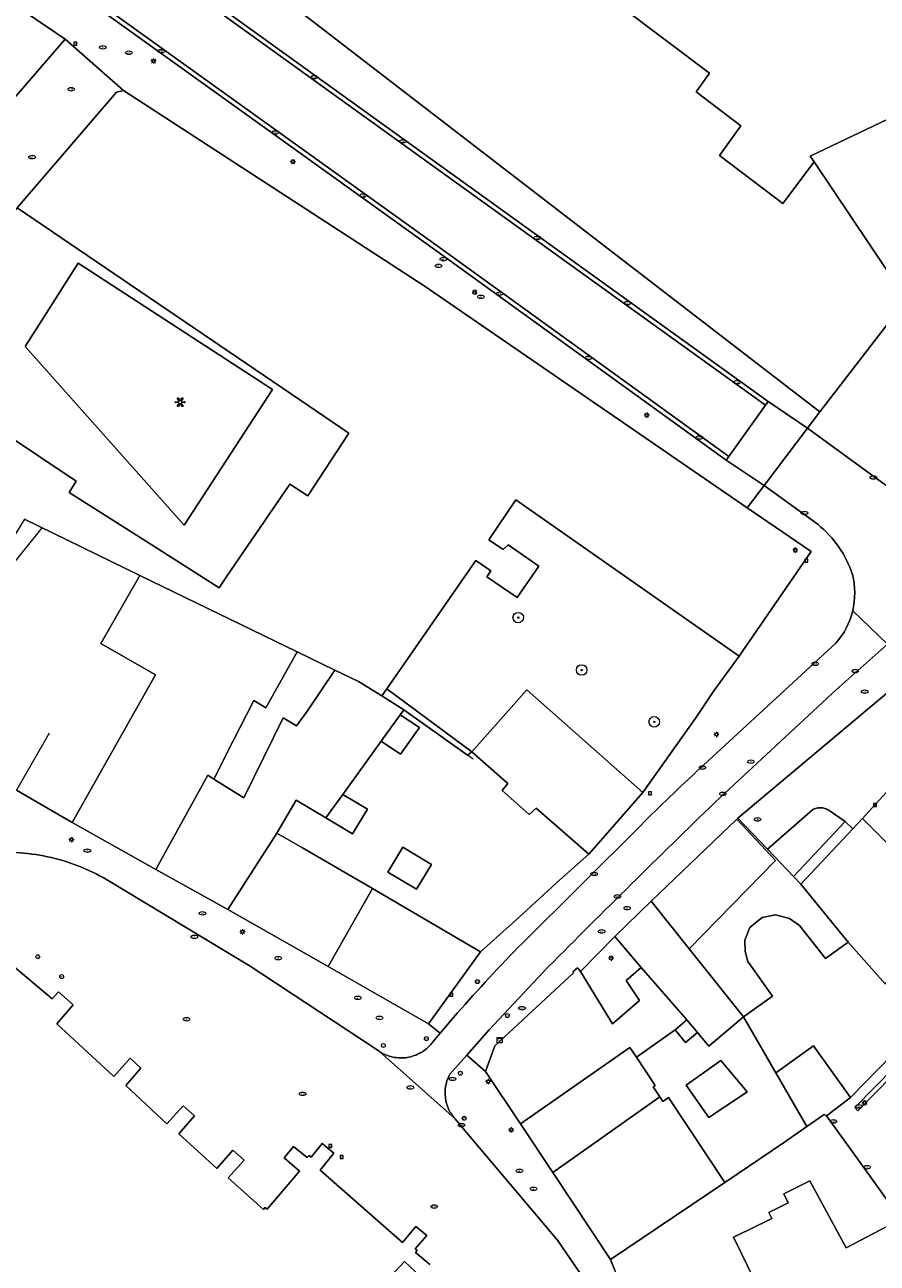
# Model space of a CAD drawing. Header units: metres. Extents: x 187916 to 189411, y 333285 to 334910.
# Tile 343 of 348: x 188749 to 188814, y 334453 to 334547. Entities that reach past the tile are written whole.
import ezdxf
from ezdxf.enums import TextEntityAlignment as Align

# ---------------------------------------------------------------- set-up
doc = ezdxf.new("R2010")
doc.units = ezdxf.units.M
for name, color, linetype, lineweight in [('B-WE-GR-BEPLANTING_CULTUUR_BODEMBEDEKKER-GV', 253, 'Continuous', 15), ('B-WE-GR-BOOM-S', 253, 'Continuous', 15), ('B-WE-IE-KUNSTOBJECT-S', 253, 'Continuous', 15), ('B-WE-IE-MEUBILAIR-S', 253, 'Continuous', 15), ('B-WE-IE-TERREINAFSCHEIDING_KUNSTMATIG_HEKWERK-G', 253, 'IE-TERREINAFSCHEIDING_KUNSTMATIG-SO', 15), ('B-WE-IE-TERREINAFSCHEIDING_KUNSTMATIG_MUUR-G', 253, 'IE-TERREINAFSCHEIDING_KUNSTMATIG-SO', 15), ('B-WE-OG-BEBOUWING-GV', 253, 'Continuous', 15), ('B-WE-OG-BEBOUWING_LUIFEL-GV', 253, 'Continuous', 15), ('B-WE-OG-TERREIN_BEGROEID-GV', 253, 'Continuous', 15), ('B-WE-OG-TERREIN_ERF-GV', 253, 'Continuous', 15), ('B-WE-VH-HALFVERHARDING_GRIND-GV', 253, 'Continuous', 15), ('B-WE-VH-OPENVERHARDING_SIERBESTRATING-GV', 253, 'Continuous', 15), ('B-WE-VH-OPENVERHARDING_STRAATBAKSTEEN-GV', 253, 'Continuous', 15)]:
    doc.layers.add(name, color=color, linetype=linetype, lineweight=lineweight)
doc.styles.add('NLCS-ISO', font='NLCS-ISO.ttf')
doc.linetypes.add('IE-TERREINAFSCHEIDING_KUNSTMATIG-SO', pattern='A,4,[82,NLCS.SHX,S=0.75,R=90,X=0,Y=0],4,-2', length=10)

# ---------------------------------------------------------------- blocks, each defined once
blk = doc.blocks.new('SIE-MEUBILAIR_BORD_VERKEER-SO')
blk.add_lwpolyline([(-0.5625, -0.5625), (0.5625, -0.5625), (0.5625, 0.5625), (-0.5625, 0.5625)], close=True)
at = {"style": 'NLCS-ISO'}
blk.add_text('vb', height=0.75, dxfattribs=at).set_placement((0, 0), align=Align.MIDDLE_CENTER)
blk = doc.blocks.new('SIE-MEUBILAIR_KAST_CAI-SO')
for points in [[(-1, 1), (1, 1), (1, 0.84), (-1, 0.84)], [(-1, 0.76), (1, 0.76), (1, -1), (-1, -1)]]:
    blk.add_lwpolyline(points, close=True)
at = {"style": 'NLCS-ISO'}
blk.add_text('cai', height=0.75, dxfattribs=at).set_placement((0, 0), align=Align.MIDDLE_CENTER)
blk = doc.blocks.new('SIE-MEUBILAIR_PAAL_LICHTMAST-SO')
for points in [[(-0.62, 0), (-1, 0)], [(-0.71, 0.71), (-0.44, 0.44)], [(0, 1), (0, 0.62)], [(0.44, 0.44), (0.71, 0.71)], [(1, 0), (0.62, 0)], [(-0.71, -0.71), (-0.44, -0.44)], [(0, -0.62), (0, -1)], [(0.44, -0.44), (0.71, -0.71)]]:
    blk.add_lwpolyline(points)
blk.add_circle((0, 0), 0.5)
blk = doc.blocks.new('SIE-MEUBILAIR_PAAL_AFSLUITPAAL-SO')
blk.add_circle((0, 0), 0.75)
at = {"style": 'NLCS-ISO'}
blk.add_text('af', height=0.75, dxfattribs=at).set_placement((0, 0.05), align=Align.MIDDLE_CENTER)
blk = doc.blocks.new('SIE-MEUBILAIR_PUT_KOLK-SO')
blk.add_ellipse((0, 0), major_axis=(1.25, 0), ratio=0.54)
at = {"style": 'NLCS-ISO'}
blk.add_text('klk', height=0.75, dxfattribs=at).set_placement((0.03, 0), align=Align.MIDDLE_CENTER)
blk = doc.blocks.new('SIE-MEUBILAIR_PUT_WATERLEIDINGPUT-SO')
blk.add_ellipse((0, 0), major_axis=(1.25, 0), ratio=0.54)
at = {"style": 'NLCS-ISO'}
blk.add_text('wl', height=0.75, dxfattribs=at).set_placement((-0.14, 0), align=Align.MIDDLE_CENTER)
blk = doc.blocks.new('SIE-MEUBILAIR_PUT_RIOOLPUT-SO')
blk.add_ellipse((0, 0), major_axis=(1.25, 0), ratio=0.54)
at = {"style": 'NLCS-ISO'}
blk.add_text('ri', height=0.75, dxfattribs=at).set_placement((-0.04, 0.07), align=Align.MIDDLE_CENTER)
blk = doc.blocks.new('SIE-MEUBILAIR_PUT_BRANDKRAAN-SO')
blk.add_ellipse((0, 0), major_axis=(1.25, 0), ratio=0.54)
at = {"style": 'NLCS-ISO'}
blk.add_text('bk', height=0.75, dxfattribs=at).set_placement((0.03, 0), align=Align.MIDDLE_CENTER)
blk = doc.blocks.new('SIE-KUNSTOBJECT-SO')
at = {"flags": 128}
blk.add_lwpolyline([(0.27, -0.73, 0.700208), (-0.27, -0.73), (-0.56, -1.53, -1), (-1.05, -1.25), (-0.5, -0.6, 0.700208), (-0.77, -0.13), (-1.6, -0.28, -1), (-1.6, 0.28), (-0.77, 0.13, 0.700208), (-0.5, 0.6), (-1.05, 1.25, -1), (-0.56, 1.53), (-0.27, 0.73, 0.700208), (0.27, 0.73), (0.56, 1.53, -1), (1.05, 1.25), (0.5, 0.6, 0.700208), (0.77, 0.13), (1.6, 0.28, -1), (1.6, -0.28), (0.77, -0.13, 0.700208), (0.5, -0.6), (1.05, -1.25, -1), (0.56, -1.53)], format="xyb", close=True, dxfattribs=at)
blk = doc.blocks.new('SGR-BOOM_GBKN-SO')
at = {"linetype": 'ByBlock', "lineweight": 18}
h = blk.add_hatch(color=0, dxfattribs=at)
h.dxf.hatch_style = 1
edge = h.paths.add_edge_path()
edge.add_arc((0, 0), 0.25, 0, 360)
at = {"color": 0, "linetype": 'ByBlock', "lineweight": 18}
for radius in [2, 0.25]:
    blk.add_circle((0, 0), radius, dxfattribs=at)
at = {"color": 0, "linetype": 'ByBlock', "lineweight": 18, "style": 'NLCS-ISO'}
blk.add_attdef('SOORT', (2.5, 0), '', height=1.5, dxfattribs=at)
blk = doc.blocks.new('DTM')
at = {"layer": 'B-WE-GR-BEPLANTING_CULTUUR_BODEMBEDEKKER-GV', "ltscale": 0.2, "flags": 128}
blk.add_lwpolyline([(188783.42, 334491.68), (188776.961, 334496.467), (188776.589, 334495.929), (188778.254, 334494.87), (188783.086, 334491.435)], close=True, dxfattribs=at)
at = {"layer": 'B-WE-IE-TERREINAFSCHEIDING_KUNSTMATIG_HEKWERK-G', "ltscale": 0.2, "flags": 128}
blk.add_lwpolyline([(188790.119, 334481.944), (188787.02, 334479.11)], dxfattribs=at)
at = {"layer": 'B-WE-IE-TERREINAFSCHEIDING_KUNSTMATIG_MUUR-G', "ltscale": 0.2, "flags": 128}
for points in [[(188803.722, 334498.958), (188801.819, 334496.322)], [(188783.086, 334491.435), (188778.254, 334494.87)], [(188800.479, 334494.327), (188796.409, 334488.578)], [(188751.315, 334493.104), (188748.818, 334488.772)], [(188783.535, 334491.117), (188783.086, 334491.435)], [(188803.566, 334486.571), (188803.621, 334486.638), (188805.885, 334484.284), (188807.853, 334482.191), (188808.416, 334481.608)], [(188792.311, 334483.899), (188790.119, 334481.944)], [(188787.02, 334479.11), (188784.092, 334476.474)], [(188794.28, 334477.637), (188791.67, 334474.982)]]:
    blk.add_lwpolyline(points, dxfattribs=at)
at = {"layer": 'B-WE-OG-BEBOUWING-GV', "ltscale": 0.2, "flags": 128}
for points in [[(188767.802, 334549.937), (188809.872, 334517.525), (188816.454, 334526.041), (188809.438, 334536.519), (188807.05, 334533.335), (188802.229, 334536.997), (188803.85, 334539.244), (188800.461, 334541.837), (188801.481, 334543.239), (188794.836, 334548.246)], [(188749.427, 334509.368), (188758.192, 334505.086), (188770.152, 334499.269), (188773.015, 334497.877), (188774.824, 334497.018), (188776.589, 334495.929), (188776.961, 334496.467), (188783.718, 334506.223), (188784.874, 334505.432), (188784.563, 334504.978), (188786.873, 334503.397), (188788.504, 334505.779), (188786.174, 334507.395), (188785.803, 334507.052), (188784.722, 334507.775), (188786.76, 334510.82), (188803.722, 334498.958), (188809.196, 334506.896), (188804.347, 334510.227), (188779.806, 334527.087), (188756.95, 334541.924), (188756.434, 334541.799), (188748.881, 334533.006), (188770.986, 334517.993), (188774.076, 334515.894), (188770.957, 334511.126), (188769.587, 334512.022), (188764.764, 334504.94), (188764.222, 334504.144), (188760.933, 334506.236), (188759.26, 334507.3), (188752.827, 334511.391), (188753.363, 334512.236), (188739.318, 334521.637)], [(188775.841, 334450.31), (188778.295, 334452.945), (188779.502, 334451.82)], [(188780.219, 334452.71), (188779.147, 334453.622), (188779.277, 334453.775), (188779.125, 334453.904), (188780.011, 334454.927), (188779.173, 334455.595), (188778.152, 334454.386), (188771.898, 334459.892), (188772.939, 334461.179), (188772.059, 334461.917), (188771.212, 334460.884), (188771.076, 334461.003), (188770.91, 334460.848), (188769.886, 334461.683), (188769.156, 334460.826), (188770.335, 334459.82), (188767.868, 334456.93), (188767.716, 334457.059), (188767.586, 334456.907), (188764.913, 334459.294), (188766.128, 334460.648), (188765.261, 334461.412), (188764.038, 334460.024), (188761.161, 334462.646), (188762.362, 334464.006), (188761.483, 334464.781), (188760.259, 334463.394), (188757.137, 334466.33), (188758.28, 334467.642), (188757.46, 334468.386), (188756.217, 334467.015), (188751.895, 334471.013), (188753.137, 334472.445), (188752.01, 334473.431), (188751.549, 334472.904), (188745.089, 334478.33)]]:
    blk.add_lwpolyline(points, dxfattribs=at)
for points in [[(188837.285, 334550.398), (188836.571, 334551.815), (188834.651, 334551.011), (188835.382, 334549.489), (188809.139, 334536.947), (188809.438, 334536.519), (188816.454, 334526.041), (188834.988, 334534.978), (188842.353, 334538.53)], [(188745.754, 334549.725), (188745.436, 334549.614), (188745.094, 334549.494), (188744.473, 334549.278), (188743.32, 334548.867), (188743.017, 334548.76), (188741.89, 334548.359), (188742.056, 334548.219), (188743.935, 334546.637), (188743.411, 334546.028), (188742.061, 334544.454), (188740.424, 334545.833), (188739.247, 334544.436), (188746.044, 334538.354), (188752.521, 334545.833), (188746.672, 334549.818), (188746.576, 334549.883), (188746.527, 334549.91), (188746.474, 334549.928), (188746.419, 334549.935), (188746.363, 334549.932), (188746.309, 334549.918), (188746.15, 334549.863)], [(188753.062, 334486.312), (188759.406, 334482.741), (188763.36, 334489.891), (188763.82, 334489.605), (188765.299, 334492.504), (188766.861, 334495.566), (188767.783, 334495.021), (188770.152, 334499.269), (188758.192, 334505.086), (188755.223, 334499.912), (188759.382, 334497.532), (188757.514, 334494.216)], [(188759.406, 334482.741), (188764.887, 334479.689), (188768.611, 334485.484), (188770.088, 334488.013), (188772.333, 334486.655), (188773.623, 334488.445), (188776.536, 334492.486), (188777.982, 334494.493), (188778.254, 334494.87), (188776.589, 334495.929), (188774.824, 334497.018), (188773.015, 334497.877), (188770.935, 334494.789), (188770.099, 334493.653), (188769.092, 334494.248), (188767.591, 334491.209), (188766.099, 334488.187), (188763.82, 334489.605), (188763.36, 334489.891)], [(188792.311, 334483.899), (188796.409, 334488.578), (188787.59, 334496.379), (188783.42, 334491.68), (188786.146, 334489.261), (188785.725, 334488.737), (188787.787, 334486.905), (188788.315, 334487.398)], [(188777.982, 334494.493), (188776.536, 334492.486), (188777.999, 334491.507), (188779.446, 334493.514)], [(188775.489, 334487.317), (188773.623, 334488.445), (188772.333, 334486.655), (188774.35, 334485.434)], [(188797.047, 334480.319), (188799.941, 334476.704), (188806.502, 334483.421), (188803.566, 334486.571)], [(188813.092, 334486.616), (188812.365, 334485.837), (188808.416, 334481.608), (188812.011, 334477.207), (188814.813, 334474.056), (188816.61, 334475.603), (188821.529, 334480.067), (188818.383, 334482), (188817.168, 334482.747), (188816.867, 334482.844)], [(188768.611, 334485.484), (188764.887, 334479.689), (188772.511, 334475.353), (188775.878, 334481.279), (188770.554, 334484.393)], [(188777.034, 334482.543), (188779.208, 334481.228), (188780.347, 334483.11), (188778.172, 334484.426)], [(188784.092, 334476.474), (188775.878, 334481.279), (188772.511, 334475.353), (188780.135, 334471.016)], [(188799.941, 334476.704), (188797.047, 334480.319), (188794.28, 334477.637), (188796.296, 334475.291), (188799.753, 334471.298), (188800.558, 334470.341), (188801.422, 334469.314), (188804.072, 334471.543)], [(188816.61, 334475.603), (188814.813, 334474.056), (188812.011, 334477.207), (188810.282, 334475.973), (188808.321, 334478.487), (188807.563, 334478.999), (188806.49, 334479.291), (188805.47, 334479.082), (188804.548, 334478.318), (188804.176, 334477.354), (188804.192, 334476.498), (188804.392, 334475.755), (188806.267, 334473.109), (188804.072, 334471.543), (188806.519, 334467.278), (188809.372, 334469.337), (188812.179, 334465.418), (188814.268, 334467.544), (188815.402, 334468.699), (188819.447, 334472.816), (188819.344, 334472.917)], [(188784.456, 334467.385), (188787.108, 334463.403), (188795.43, 334469.204), (188795.922, 334468.464), (188798.859, 334470.547), (188799.753, 334471.298), (188796.296, 334475.291), (188795.153, 334474.296), (188796.165, 334472.781), (188794.115, 334471.011), (188791.67, 334474.982), (188791.525, 334475.175), (188791.463, 334475.257), (188791.119, 334474.987), (188791.136, 334474.887), (188785.18, 334469.336)], [(188799.753, 334471.298), (188798.859, 334470.547), (188799.664, 334469.59), (188800.558, 334470.341)], [(188787.108, 334463.403), (188789.571, 334459.705), (188797.695, 334465.466), (188797.191, 334466.223), (188797.346, 334466.326), (188795.922, 334468.464), (188795.43, 334469.204)], [(188808.864, 334463.193), (188810.2, 334464.125), (188810.368, 334464.003), (188811.207, 334464.659), (188812.179, 334465.418), (188809.372, 334469.337), (188806.519, 334467.278)], [(188801.423, 334463.894), (188801.802, 334464.152), (188804.344, 334465.839), (188802.35, 334468.211), (188799.711, 334466.355)], [(188802.641, 334458.955), (188798.36, 334465.403), (188797.936, 334465.104), (188797.695, 334465.466), (188789.571, 334459.705), (188793.969, 334453.102)], [(188810.368, 334464.003), (188810.2, 334464.125), (188808.864, 334463.193), (188807.366, 334462.147), (188807.253, 334462.068), (188802.641, 334458.955), (188793.969, 334453.102), (188796.738, 334446.079), (188804.667, 334450.407), (188805.278, 334450.741), (188804.888, 334451.536), (188803.294, 334454.783), (188804.464, 334455.357), (188806.206, 334456.213), (188805.982, 334456.668), (188807.462, 334457.395), (188807.119, 334458.093), (188809.099, 334459.065), (188811.872, 334453.984), (188816.026, 334456.168), (188812.791, 334460.648)]]:
    blk.add_lwpolyline(points, close=True, dxfattribs=at)
at = {"layer": 'B-WE-OG-BEBOUWING_LUIFEL-GV', "ltscale": 0.2, "flags": 128}
blk.add_lwpolyline([(188750.78, 334508.707), (188749.427, 334509.368), (188748.036, 334507.068), (188745.426, 334508.217), (188748.426, 334505.762)], close=True, dxfattribs=at)
at = {"layer": 'B-WE-OG-TERREIN_BEGROEID-GV', "ltscale": 0.2, "flags": 128}
blk.add_lwpolyline([(188768.281, 334519.224), (188753.511, 334528.814), (188749.487, 334522.478), (188761.56, 334508.907)], close=True, dxfattribs=at)
at = {"layer": 'B-WE-OG-TERREIN_ERF-GV', "ltscale": 0.2, "flags": 128}
for points in [[(188794.836, 334548.246), (188801.481, 334543.239), (188800.461, 334541.837), (188803.85, 334539.244), (188802.229, 334536.997), (188807.05, 334533.335), (188809.438, 334536.519), (188809.139, 334536.947), (188835.382, 334549.489)], [(188748.818, 334488.772), (188753.062, 334486.312), (188757.514, 334494.216), (188759.382, 334497.532), (188755.223, 334499.912), (188758.192, 334505.086), (188749.427, 334509.368)], [(188809.295, 334487.281), (188805.885, 334484.284), (188807.853, 334482.191)], [(188807.853, 334482.191), (188811.786, 334486.377), (188810.642, 334487.161)]]:
    blk.add_lwpolyline(points, dxfattribs=at)
for points in [[(188783.42, 334491.68), (188787.59, 334496.379), (188796.409, 334488.578), (188800.479, 334494.327), (188801.819, 334496.322), (188803.722, 334498.958), (188786.76, 334510.82), (188784.722, 334507.775), (188785.803, 334507.052), (188786.174, 334507.395), (188788.504, 334505.779), (188786.873, 334503.397), (188784.563, 334504.978), (188784.874, 334505.432), (188783.718, 334506.223), (188776.961, 334496.467)], [(188773.015, 334497.877), (188770.152, 334499.269), (188767.783, 334495.021), (188766.861, 334495.566), (188765.299, 334492.504), (188763.82, 334489.605), (188766.099, 334488.187), (188767.591, 334491.209), (188769.092, 334494.248), (188770.099, 334493.653), (188770.935, 334494.789)], [(188784.092, 334476.474), (188787.02, 334479.11), (188790.119, 334481.944), (188792.311, 334483.899), (188788.315, 334487.398), (188787.787, 334486.905), (188785.725, 334488.737), (188786.146, 334489.261), (188783.42, 334491.68), (188783.086, 334491.435), (188778.254, 334494.87), (188777.982, 334494.493), (188779.446, 334493.514), (188777.999, 334491.507), (188776.536, 334492.486), (188773.623, 334488.445), (188775.489, 334487.317), (188774.35, 334485.434), (188772.333, 334486.655), (188770.088, 334488.013), (188768.611, 334485.484), (188770.554, 334484.393), (188775.878, 334481.279)], [(188808.416, 334481.608), (188807.853, 334482.191), (188805.885, 334484.284), (188803.621, 334486.638), (188803.566, 334486.571), (188806.502, 334483.421), (188799.941, 334476.704), (188804.072, 334471.543), (188806.267, 334473.109), (188804.392, 334475.755), (188804.192, 334476.498), (188804.176, 334477.354), (188804.548, 334478.318), (188805.47, 334479.082), (188806.49, 334479.291), (188807.563, 334478.999), (188808.321, 334478.487), (188810.282, 334475.973), (188812.011, 334477.207)], [(188808.416, 334481.608), (188812.365, 334485.837), (188811.786, 334486.377), (188807.853, 334482.191)], [(188779.208, 334481.228), (188777.034, 334482.543), (188778.172, 334484.426), (188780.347, 334483.11)], [(188791.67, 334474.982), (188794.115, 334471.011), (188796.165, 334472.781), (188795.153, 334474.296), (188796.296, 334475.291), (188794.28, 334477.637)], [(188808.864, 334463.193), (188806.519, 334467.278), (188804.072, 334471.543), (188801.422, 334469.314), (188800.558, 334470.341), (188799.664, 334469.59), (188798.859, 334470.547), (188795.922, 334468.464), (188797.346, 334466.326), (188797.191, 334466.223), (188797.695, 334465.466), (188797.936, 334465.104), (188798.36, 334465.403), (188802.641, 334458.955), (188807.253, 334462.068), (188807.366, 334462.147)], [(188804.344, 334465.839), (188801.802, 334464.152), (188801.423, 334463.894), (188799.711, 334466.355), (188802.35, 334468.211)], [(188816.026, 334456.168), (188811.872, 334453.984), (188809.099, 334459.065), (188807.119, 334458.093), (188807.462, 334457.395), (188805.982, 334456.668), (188806.206, 334456.213), (188804.464, 334455.357), (188803.294, 334454.783), (188804.888, 334451.536), (188805.278, 334450.741), (188804.667, 334450.407), (188805.38, 334448.954), (188806.457, 334449.482), (188807.721, 334446.909), (188810.15, 334448.187), (188810.423, 334447.63), (188813.502, 334449.251), (188813.773, 334449.394), (188815.274, 334446.674), (188817.037, 334447.621), (188816.954, 334447.761), (188820.353, 334450.177), (188820.212, 334450.372)]]:
    blk.add_lwpolyline(points, close=True, dxfattribs=at)
for points in [[(188809.631, 334487.4, 0.068316), (188809.295, 334487.281)], [(188809.986, 334487.419, 0.070372), (188809.631, 334487.4)], [(188810.333, 334487.337, 0.074191), (188809.986, 334487.419)], [(188810.642, 334487.161, 0.071851), (188810.333, 334487.337)]]:
    blk.add_lwpolyline(points, format="xyb", dxfattribs=at)
at = {"layer": 'B-WE-VH-HALFVERHARDING_GRIND-GV', "ltscale": 0.2, "flags": 128}
for points in [[(188759.26, 334507.3), (188760.933, 334506.236), (188764.222, 334504.144), (188764.764, 334504.94), (188769.587, 334512.022), (188770.957, 334511.126), (188774.076, 334515.894), (188770.986, 334517.993), (188748.881, 334533.006), (188746.593, 334530.257), (188742.684, 334525.755), (188739.318, 334521.637), (188753.363, 334512.236), (188752.827, 334511.391)], [(188749.487, 334522.478), (188753.511, 334528.814), (188768.281, 334519.224), (188761.56, 334508.907)]]:
    blk.add_lwpolyline(points, close=True, dxfattribs=at)
at = {"layer": 'B-WE-VH-OPENVERHARDING_SIERBESTRATING-GV', "ltscale": 0.2, "flags": 128}
for points in [[(188861.485, 334545.865), (188861.911, 334544.763), (188859.487, 334543.826), (188859.074, 334544.894), (188843.298, 334538.537), (188843.974, 334537.153), (188835.852, 334533.188), (188834.988, 334534.978), (188816.454, 334526.041), (188809.872, 334517.525), (188808.916, 334516.263), (188814.91, 334511.926)], [(188814.91, 334511.926), (188808.916, 334516.263), (188805.628, 334511.919), (188809.723, 334508.947)], [(188809.723, 334508.947), (188805.628, 334511.919), (188804.347, 334510.227)], [(188804.347, 334510.227), (188809.196, 334506.896), (188803.722, 334498.958), (188801.819, 334496.322), (188800.479, 334494.327), (188796.409, 334488.578), (188792.311, 334483.899), (188790.119, 334481.944), (188787.02, 334479.11), (188784.092, 334476.474), (188780.135, 334471.016), (188781.024, 334470.286), (188782.304, 334471.804)], [(188814.995, 334499.859), (188812.358, 334502.39)], [(188812.358, 334502.39), (188814.995, 334499.859), (188815.942, 334500.705)], [(188794.28, 334477.637), (188797.047, 334480.319), (188803.566, 334486.571), (188803.621, 334486.638), (188816.675, 334497.588), (188814.995, 334499.859), (188811.129, 334496.407), (188801.903, 334487.846)], [(188811.089, 334499.934), (188800.72, 334490.388)], [(188800.72, 334490.388), (188811.089, 334499.934)], [(188801.903, 334487.846), (188811.129, 334496.407), (188814.995, 334499.859)], [(188796.252, 334486.086), (188787.236, 334477.121)], [(188787.236, 334477.121), (188796.252, 334486.086)], [(188792.224, 334451.203), (188789.923, 334454.555), (188782.744, 334463.086), (188782.162, 334463.778), (188776.397, 334468.901), (188776.066, 334469.119), (188766.59, 334475.377), (188755.407, 334482.115)], [(188745.089, 334478.33), (188751.549, 334472.904), (188752.01, 334473.431), (188753.137, 334472.445), (188751.895, 334471.013), (188756.217, 334467.015), (188757.46, 334468.386), (188758.28, 334467.642), (188757.137, 334466.33), (188760.259, 334463.394), (188761.483, 334464.781), (188762.362, 334464.006), (188761.161, 334462.646), (188764.038, 334460.024), (188765.261, 334461.412), (188766.128, 334460.648), (188764.913, 334459.294), (188767.586, 334456.907), (188767.716, 334457.059), (188767.868, 334456.93), (188770.335, 334459.82), (188769.156, 334460.826), (188769.886, 334461.683), (188770.91, 334460.848), (188771.076, 334461.003), (188771.212, 334460.884), (188772.059, 334461.917), (188772.939, 334461.179), (188771.898, 334459.892), (188778.152, 334454.386), (188779.173, 334455.595), (188780.011, 334454.927), (188779.125, 334453.904), (188779.277, 334453.775), (188779.147, 334453.622), (188780.219, 334452.71)], [(188779.502, 334451.82), (188778.295, 334452.945), (188775.841, 334450.31)], [(188789.225, 334475.329), (188784.744, 334470.553), (188783.037, 334468.63), (188784.456, 334467.385), (188785.18, 334469.336), (188791.136, 334474.887), (188791.119, 334474.987), (188791.463, 334475.257), (188791.525, 334475.175), (188791.67, 334474.982), (188794.28, 334477.637)], [(188781.741, 334467.17), (188783.037, 334468.63), (188784.744, 334470.553), (188789.225, 334475.329)], [(188782.304, 334471.804), (188781.024, 334470.286), (188780.387, 334469.53)], [(188776.397, 334468.901), (188782.162, 334463.778)]]:
    blk.add_lwpolyline(points, dxfattribs=at)
for points in [[(188812.339, 334505.154, 0.146528), (188809.723, 334508.947)], [(188809.723, 334508.947, -0.146528), (188812.339, 334505.154)], [(188812.358, 334502.39, 0.1212), (188812.339, 334505.154)], [(188812.339, 334505.154, -0.1212), (188812.358, 334502.39)], [(188812.358, 334502.39, -0.121661), (188811.089, 334499.934)], [(188811.089, 334499.934, 0.121661), (188812.358, 334502.39)], [(188800.72, 334490.388, 0.006839), (188796.252, 334486.086)], [(188796.252, 334486.086, -0.006839), (188800.72, 334490.388)], [(188801.903, 334487.846, 0.004486), (188789.225, 334475.329)], [(188789.225, 334475.329, -0.004486), (188801.903, 334487.846)], [(188750.891, 334483.764, 0.040487), (188748.494, 334484.025)], [(188753.216, 334483.122, 0.040325), (188750.891, 334483.764)], [(188755.407, 334482.115, 0.040637), (188753.216, 334483.122)], [(188787.236, 334477.121, 0.013172), (188782.304, 334471.804)], [(188782.304, 334471.804, -0.013172), (188787.236, 334477.121)], [(188780.387, 334469.53, -0.092919), (188779.549, 334468.818)], [(188777.413, 334468.481, -0.09054), (188776.397, 334468.901)], [(188779.549, 334468.818, -0.092308), (188778.512, 334468.452)], [(188778.512, 334468.452, -0.09191), (188777.413, 334468.481)], [(188781.437, 334466.314, -0.077309), (188781.741, 334467.17)], [(188781.409, 334465.407, -0.077138), (188781.437, 334466.314)], [(188781.658, 334464.534, -0.076714), (188781.409, 334465.407)], [(188782.162, 334463.778, -0.077534), (188781.658, 334464.534)]]:
    blk.add_lwpolyline(points, format="xyb", dxfattribs=at)
at = {"layer": 'B-WE-VH-OPENVERHARDING_STRAATBAKSTEEN-GV', "ltscale": 0.2, "flags": 128}
for points in [[(188739.295, 334563.996), (188753.853, 334553.54), (188755.034, 334552.71), (188755.473, 334552.448), (188755.903, 334552.243), (188756.414, 334552.045), (188756.859, 334551.954), (188757.375, 334551.891), (188757.84, 334551.862), (188758.32, 334551.829), (188758.691, 334551.773), (188759.148, 334551.649), (188759.531, 334551.507), (188759.942, 334551.292), (188760.293, 334551.065), (188761.106, 334550.49), (188762.241, 334549.725), (188764.676, 334547.977), (188781.761, 334535.706), (188805.938, 334518.304), (188808.916, 334516.263), (188809.872, 334517.525), (188767.802, 334549.937)], [(188735.533, 334562.623), (188757.384, 334546.922), (188780.972, 334530.01), (188802.954, 334514.13), (188805.735, 334518.019), (188781.557, 334535.421), (188764.451, 334547.725), (188762.043, 334549.471), (188760.906, 334550.24), (188760.084, 334550.831), (188759.778, 334551.006), (188759.383, 334551.212), (188759.03, 334551.344), (188758.65, 334551.464), (188758.239, 334551.517), (188757.831, 334551.542), (188757.36, 334551.579), (188756.796, 334551.629), (188756.242, 334551.769), (188755.796, 334551.931), (188755.321, 334552.151), (188754.832, 334552.424), (188753.658, 334553.294), (188738.897, 334563.851)], [(188764.451, 334547.725), (188781.557, 334535.421), (188805.735, 334518.019), (188805.938, 334518.304), (188781.761, 334535.706), (188764.676, 334547.977)], [(188746.672, 334549.818), (188752.521, 334545.833), (188756.95, 334541.924), (188779.806, 334527.087), (188804.347, 334510.227), (188805.628, 334511.919), (188802.751, 334513.845), (188780.768, 334529.726), (188757.18, 334546.637), (188735.136, 334562.478)], [(188748.881, 334533.006), (188756.434, 334541.799), (188756.95, 334541.924), (188752.521, 334545.833), (188746.044, 334538.354)], [(188813.092, 334486.616), (188815.153, 334488.867), (188817.988, 334491.876), (188819.62, 334493.608), (188816.675, 334497.588), (188803.621, 334486.638), (188805.885, 334484.284), (188809.295, 334487.281)], [(188780.387, 334469.53), (188781.024, 334470.286), (188780.135, 334471.016), (188772.511, 334475.353), (188764.887, 334479.689), (188759.406, 334482.741), (188753.062, 334486.312), (188748.818, 334488.772)], [(188796.738, 334446.079), (188793.969, 334453.102), (188789.571, 334459.705), (188787.108, 334463.403), (188784.456, 334467.385), (188783.037, 334468.63), (188781.741, 334467.17)], [(188815.153, 334488.867), (188813.092, 334486.616), (188816.867, 334482.844)], [(188814.268, 334467.544), (188812.179, 334465.418), (188811.207, 334464.659), (188810.368, 334464.003), (188812.791, 334460.648), (188816.026, 334456.168)], [(188810.642, 334487.161), (188811.786, 334486.377), (188812.365, 334485.837), (188813.092, 334486.616)], [(188755.407, 334482.115), (188766.59, 334475.377), (188776.066, 334469.119), (188776.397, 334468.901)], [(188782.162, 334463.778), (188782.744, 334463.086), (188789.923, 334454.555), (188792.224, 334451.203)]]:
    blk.add_lwpolyline(points, dxfattribs=at)
for points in [[(188757.384, 334546.922), (188735.533, 334562.623), (188732.427, 334564.855), (188729.583, 334566.957), (188729.37, 334566.658), (188732.029, 334564.71), (188735.136, 334562.478), (188757.18, 334546.637), (188780.768, 334529.726), (188802.751, 334513.845), (188802.954, 334514.13), (188780.972, 334530.01)], [(188805.938, 334518.304), (188805.735, 334518.019), (188802.954, 334514.13), (188802.751, 334513.845), (188805.628, 334511.919), (188808.916, 334516.263)], [(188823.082, 334475.387), (188812.515, 334464.652), (188812.759, 334464.402), (188823.311, 334475.153)], [(188823.082, 334475.387), (188823.311, 334475.153), (188812.759, 334464.402), (188812.515, 334464.652)]]:
    blk.add_lwpolyline(points, close=True, dxfattribs=at)
for points in [[(188809.295, 334487.281, -0.068316), (188809.631, 334487.4)], [(188809.631, 334487.4, -0.070372), (188809.986, 334487.419)], [(188809.986, 334487.419, -0.074191), (188810.333, 334487.337)], [(188810.333, 334487.337, -0.071851), (188810.642, 334487.161)], [(188748.494, 334484.025, -0.040487), (188750.891, 334483.764)], [(188750.891, 334483.764, -0.040325), (188753.216, 334483.122)], [(188753.216, 334483.122, -0.040637), (188755.407, 334482.115)], [(188779.549, 334468.818, 0.092919), (188780.387, 334469.53)], [(188776.397, 334468.901, 0.09054), (188777.413, 334468.481)], [(188778.512, 334468.452, 0.092308), (188779.549, 334468.818)], [(188777.413, 334468.481, 0.09191), (188778.512, 334468.452)], [(188781.741, 334467.17, 0.077309), (188781.437, 334466.314)], [(188781.437, 334466.314, 0.077138), (188781.409, 334465.407)], [(188781.409, 334465.407, 0.076714), (188781.658, 334464.534)], [(188781.658, 334464.534, 0.077534), (188782.162, 334463.778)]]:
    blk.add_lwpolyline(points, format="xyb", dxfattribs=at)
at = {"layer": 'B-WE-GR-BOOM-S', "xscale": 0.2, "yscale": 0.2, "zscale": 0.2}
for p in [(188786.947, 334501.877), (188791.769, 334497.892), (188797.279, 334493.956)]:
    blk.add_blockref('SGR-BOOM_GBKN-SO', p, dxfattribs=at)
at = {"layer": 'B-WE-IE-KUNSTOBJECT-S', "xscale": 0.2, "yscale": 0.2, "zscale": 0.2}
blk.add_blockref('SIE-KUNSTOBJECT-SO', (188761.264, 334518.248), dxfattribs=at)
at = {"layer": 'B-WE-IE-MEUBILAIR-S', "xscale": 0.2, "yscale": 0.2, "zscale": 0.2}
for name, p in [('SIE-MEUBILAIR_BORD_VERKEER-SO', (188753.296, 334545.485)), ('SIE-MEUBILAIR_PUT_RIOOLPUT-SO', (188755.396, 334545.214)), ('SIE-MEUBILAIR_PUT_WATERLEIDINGPUT-SO', (188757.355, 334544.805)), ('SIE-MEUBILAIR_PUT_KOLK-SO', (188759.811, 334544.923)), ('SIE-MEUBILAIR_PAAL_LICHTMAST-SO', (188759.237, 334544.178)), ('SIE-MEUBILAIR_PUT_KOLK-SO', (188771.438, 334542.955)), ('SIE-MEUBILAIR_PUT_KOLK-SO', (188752.987, 334542.028)), ('SIE-MEUBILAIR_PUT_KOLK-SO', (188768.477, 334538.746)), ('SIE-MEUBILAIR_PUT_KOLK-SO', (188778.185, 334538.07)), ('SIE-MEUBILAIR_PUT_WATERLEIDINGPUT-SO', (188750.007, 334536.874)), ('SIE-MEUBILAIR_PAAL_LICHTMAST-SO', (188769.83, 334536.525)), ('SIE-MEUBILAIR_PUT_KOLK-SO', (188775.174, 334533.956)), ('SIE-MEUBILAIR_PUT_KOLK-SO', (188788.419, 334530.735)), ('SIE-MEUBILAIR_PUT_WATERLEIDINGPUT-SO', (188780.882, 334528.601)), ('SIE-MEUBILAIR_PUT_WATERLEIDINGPUT-SO', (188781.259, 334529.124)), ('SIE-MEUBILAIR_PAAL_LICHTMAST-SO', (188783.638, 334526.61)), ('SIE-MEUBILAIR_PUT_WATERLEIDINGPUT-SO', (188784.111, 334526.255)), ('SIE-MEUBILAIR_PUT_KOLK-SO', (188785.537, 334526.495)), ('SIE-MEUBILAIR_PUT_KOLK-SO', (188795.246, 334525.781)), ('SIE-MEUBILAIR_PUT_KOLK-SO', (188792.281, 334521.612)), ('SIE-MEUBILAIR_PUT_KOLK-SO', (188803.589, 334519.775)), ('SIE-MEUBILAIR_PAAL_LICHTMAST-SO', (188796.708, 334517.26)), ('SIE-MEUBILAIR_PUT_KOLK-SO', (188800.714, 334515.559)), ('SIE-MEUBILAIR_PUT_KOLK-SO', (188813.926, 334512.525)), ('SIE-MEUBILAIR_PUT_KOLK-SO', (188808.696, 334509.827)), ('SIE-MEUBILAIR_PAAL_LICHTMAST-SO', (188808, 334507)), ('SIE-MEUBILAIR_BORD_VERKEER-SO', (188808.836, 334506.197)), ('SIE-MEUBILAIR_PUT_KOLK-SO', (188809.513, 334498.37)), ('SIE-MEUBILAIR_PUT_KOLK-SO', (188812.543, 334497.815)), ('SIE-MEUBILAIR_PUT_WATERLEIDINGPUT-SO', (188813.27, 334496.25)), ('SIE-MEUBILAIR_PAAL_LICHTMAST-SO', (188802, 334493)), ('SIE-MEUBILAIR_PUT_KOLK-SO', (188800.955, 334490.478)), ('SIE-MEUBILAIR_PUT_RIOOLPUT-SO', (188804.628, 334490.927)), ('SIE-MEUBILAIR_BORD_VERKEER-SO', (188796.958, 334488.522)), ('SIE-MEUBILAIR_PUT_KOLK-SO', (188802.496, 334488.485)), ('SIE-MEUBILAIR_BORD_VERKEER-SO', (188814.047, 334487.639)), ('SIE-MEUBILAIR_PUT_BRANDKRAAN-SO', (188805.124, 334486.541)), ('SIE-MEUBILAIR_PAAL_LICHTMAST-SO', (188753, 334485)), ('SIE-MEUBILAIR_PUT_WATERLEIDINGPUT-SO', (188754.208, 334484.166)), ('SIE-MEUBILAIR_PUT_KOLK-SO', (188792.719, 334482.392)), ('SIE-MEUBILAIR_PUT_KOLK-SO', (188794.491, 334480.687)), ('SIE-MEUBILAIR_PUT_WATERLEIDINGPUT-SO', (188795.214, 334479.797)), ('SIE-MEUBILAIR_PUT_WATERLEIDINGPUT-SO', (188762.968, 334479.403)), ('SIE-MEUBILAIR_PAAL_LICHTMAST-SO', (188766, 334478)), ('SIE-MEUBILAIR_PUT_WATERLEIDINGPUT-SO', (188793.287, 334478.028)), ('SIE-MEUBILAIR_PUT_WATERLEIDINGPUT-SO', (188762.34, 334477.613)), ('SIE-MEUBILAIR_PAAL_AFSLUITPAAL-SO', (188750.449, 334476.102)), ('SIE-MEUBILAIR_PUT_WATERLEIDINGPUT-SO', (188768.711, 334475.997)), ('SIE-MEUBILAIR_PAAL_LICHTMAST-SO', (188794, 334476)), ('SIE-MEUBILAIR_PAAL_AFSLUITPAAL-SO', (188752.261, 334474.596)), ('SIE-MEUBILAIR_PAAL_AFSLUITPAAL-SO', (188783.846, 334474.21)), ('SIE-MEUBILAIR_BORD_VERKEER-SO', (188781.859, 334473.224)), ('SIE-MEUBILAIR_PUT_WATERLEIDINGPUT-SO', (188774.757, 334472.978)), ('SIE-MEUBILAIR_PUT_WATERLEIDINGPUT-SO', (188787.234, 334472.191)), ('SIE-MEUBILAIR_PUT_KOLK-SO', (188761.741, 334471.354)), ('SIE-MEUBILAIR_PUT_WATERLEIDINGPUT-SO', (188776.401, 334471.457)), ('SIE-MEUBILAIR_PAAL_AFSLUITPAAL-SO', (188786.121, 334471.635)), ('SIE-MEUBILAIR_PAAL_AFSLUITPAAL-SO', (188776.7, 334469.36)), ('SIE-MEUBILAIR_PAAL_AFSLUITPAAL-SO', (188779.966, 334469.884)), ('SIE-MEUBILAIR_KAST_CAI-SO', (188785.536, 334469.773)), ('SIE-MEUBILAIR_PUT_WATERLEIDINGPUT-SO', (188781.958, 334466.813)), ('SIE-MEUBILAIR_PAAL_AFSLUITPAAL-SO', (188782.551, 334467.254)), ('SIE-MEUBILAIR_PAAL_LICHTMAST-SO', (188784.671, 334466.619)), ('SIE-MEUBILAIR_PUT_KOLK-SO', (188770.568, 334465.688)), ('SIE-MEUBILAIR_PUT_RIOOLPUT-SO', (188778.751, 334466.173)), ('SIE-MEUBILAIR_PUT_KOLK-SO', (188812.828, 334464.729)), ('SIE-MEUBILAIR_PAAL_LICHTMAST-SO', (188813.262, 334465.002)), ('SIE-MEUBILAIR_PAAL_AFSLUITPAAL-SO', (188782.84, 334463.826)), ('SIE-MEUBILAIR_PUT_KOLK-SO', (188782.644, 334463.315)), ('SIE-MEUBILAIR_PAAL_LICHTMAST-SO', (188786.415, 334462.946)), ('SIE-MEUBILAIR_PUT_KOLK-SO', (188810.907, 334463.593)), ('SIE-MEUBILAIR_BORD_VERKEER-SO', (188772.682, 334461.712)), ('SIE-MEUBILAIR_BORD_VERKEER-SO', (188773.531, 334460.877)), ('SIE-MEUBILAIR_PUT_KOLK-SO', (188813.449, 334460.109)), ('SIE-MEUBILAIR_PUT_WATERLEIDINGPUT-SO', (188787.037, 334459.836)), ('SIE-MEUBILAIR_PUT_WATERLEIDINGPUT-SO', (188788.1, 334458.465)), ('SIE-MEUBILAIR_PUT_KOLK-SO', (188780.557, 334457.114))]:
    blk.add_blockref(name, p, dxfattribs=at)

msp = doc.modelspace()

# ---------------------------------------------------------------- block references
msp.add_blockref('DTM', (0, 0))

doc.saveas('drawing.dxf')
